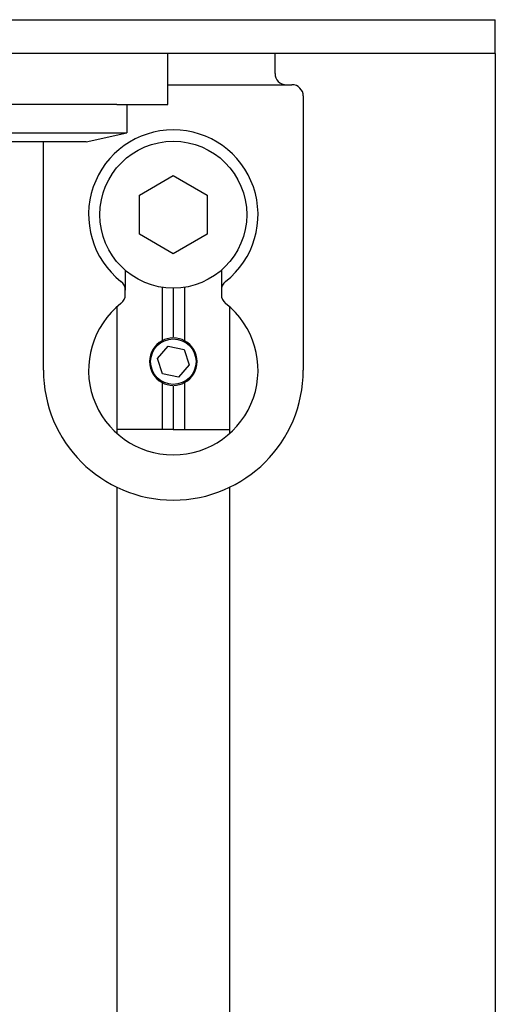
# Model space of a CAD drawing. Extents: x 1107 to 4046, y 937 to 3355.
# Tile 278 of 656: x 2250 to 2292, y 1772 to 1859. Entities that reach past the tile are written whole.
import ezdxf

# ---------------------------------------------------------------- set-up
doc = ezdxf.new("R2010")
doc.units = 0
doc.layers.add('KF_VIDA_L___C_REAR', color=7, linetype='CONTINUOUS')

# ---------------------------------------------------------------- blocks, each defined once
blk = doc.blocks.new('KF_VIDA_L___C_REAR')
at = {"layer": 'KF_VIDA_L___C_REAR'}
for p, q in [((-86, 170), (86, 170)), ((86, 170), (105, 170)), ((105, 167), (105, 170)), ((86, 167), (-86, 167)), ((76, 162.5), (76, 167)), ((85.5, 165.25), (85.5, 167)), ((105, 167), (86, 167)), ((105, 167), (105, 3)), ((76, 164.25), (87, 164.25)), ((88, 163.25), (88, 139)), ((71.5, 162.5), (42.5, 162.5)), ((71.5, 162.5), (76, 162.5)), ((72.375, 162.5), (72.375, 160)), ((41.625, 160), (72.375, 160)), ((68.775, 159.2), (72.375, 160)), ((68.775, 159.2), (45.225, 159.2)), ((65, 139), (65, 159.2)), ((73.5, 154.482051), (76.5, 156.214102)), ((76.5, 156.214102), (79.5, 154.482051)), ((73.5, 151.017949), (73.5, 154.482051)), ((79.5, 154.482051), (79.5, 151.017949)), ((76.5, 149.285898), (73.5, 151.017949)), ((79.5, 151.017949), (76.5, 149.285898)), ((72.25, 147.831921), (72.25, 146.065129)), ((80.75, 147.831921), (80.75, 146.065129)), ((72.25, 145.684871), (72.25, 146.065129)), ((75.5, 146.327384), (75.5, 141.596619)), ((76.5, 146.25), (76.5, 141.88424)), ((77.5, 146.327384), (77.5, 141.596619)), ((80.75, 146.065129), (80.75, 145.684871)), ((71.5, 144.59017), (71.5, 133.40983)), ((81.5, 133.40983), (81.5, 144.59017)), ((75.085116, 140.035372), (76.039697, 141.118011)), ((76.039697, 141.118011), (77.454581, 140.83264)), ((77.454581, 140.83264), (77.914884, 139.464628)), ((75.545419, 138.66736), (75.085116, 140.035372)), ((77.914884, 139.464628), (76.960303, 138.381989)), ((76.960303, 138.381989), (75.545419, 138.66736)), ((75.5, 137.903381), (75.5, 133.75)), ((77.5, 137.903381), (77.5, 133.75)), ((76.5, 137.61576), (76.5, 133.75)), ((75.5, 133.75), (71.5, 133.75)), ((76.5, 133.75), (75.5, 133.75)), ((76.5, 133.75), (77.5, 133.75)), ((77.5, 133.75), (81.5, 133.75)), ((71.5, 128.643842), (71.5, 3)), ((81.5, 3), (81.5, 128.643842))]:
    blk.add_line(p, q, dxfattribs=at)
for centre, radius in [((76.5, 152.75), 6.5), ((76.5, 139.75), 2.00924)]:
    blk.add_circle(centre, radius, dxfattribs=at)
for centre, radius, start, end in [((86.5, 165.25), 1, 180, 270), ((87, 163.25), 1, 0, 90), ((76.5, 152.75), 7.5, 308.1445131, 231.8554869), ((71.25, 146.065129), 1, 0, 51.8554869), ((81.75, 146.065129), 1, 128.1445131, 180), ((71.25, 145.684871), 1, 308.1445131, 0), ((81.75, 145.684871), 1, 180, 231.8554869), ((76.5, 139), 7.5, 128.1445131, 51.8554869), ((76.5, 139.75), 2.1, 118.43689015, 241.56310985), ((76.5, 139.75), 2.1, 90.93423544, 118.43689015), ((76.5, 139.75), 2.1, 61.56310985, 89.06576456), ((76.5, 139.75), 2.1, 298.43689015, 61.56310985), ((76.5, 139), 11.5, 180, 0), ((76.5, 139.75), 2.1, 241.56310985, 269.06576456), ((76.5, 139.75), 2.1, 270.93423544, 298.43689015)]:
    blk.add_arc(centre, radius, start, end, dxfattribs=at)

msp = doc.modelspace()

# ---------------------------------------------------------------- block references
at = {"layer": 'KF_VIDA_L___C_REAR'}
msp.add_blockref('KF_VIDA_L___C_REAR', (2186.979, 1689.213), dxfattribs=at)

doc.saveas('drawing.dxf')
